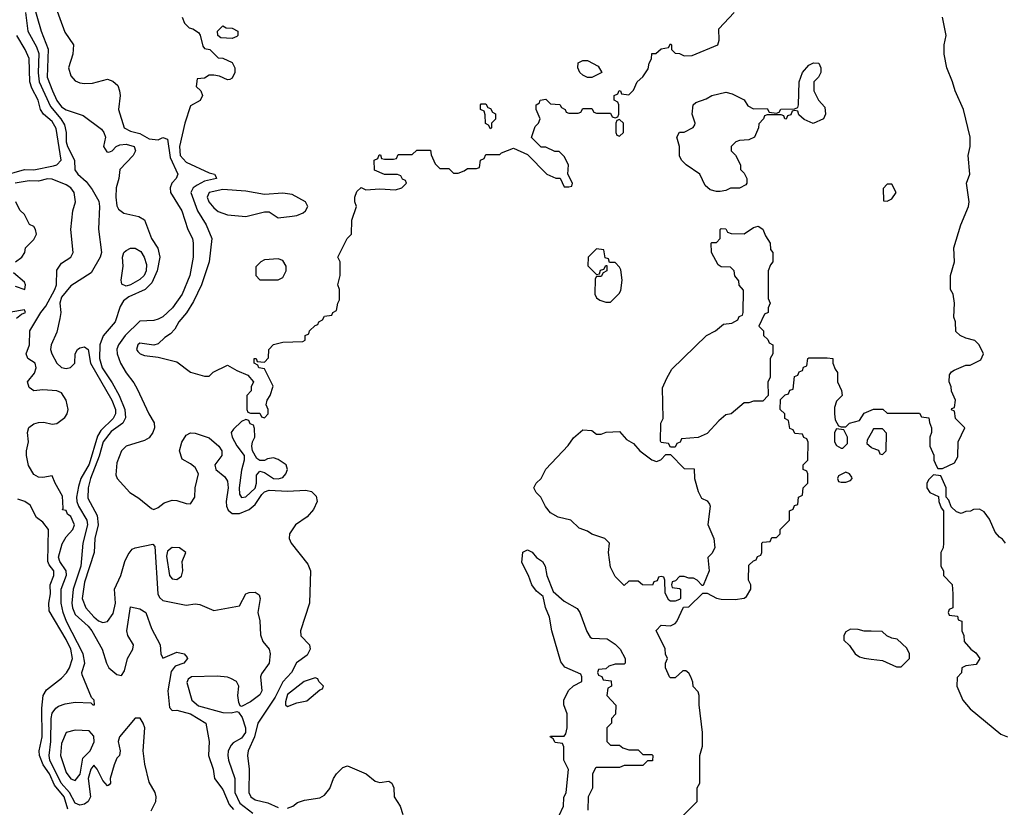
# Model space of a CAD drawing. Header units: inches. Extents: x 1793402 to 1900366, y 320852 to 470679.
# Tile 532 of 604: x 1886309 to 1890578, y 396505 to 399919. Entities that reach past the tile are written whole.
import ezdxf

# ---------------------------------------------------------------- set-up
doc = ezdxf.new("R2010")
doc.units = ezdxf.units.IN
doc.header["$MEASUREMENT"] = 0
doc.layers.add('B8389', color=7, linetype='Continuous')
doc.layers.add('B8399', color=7, linetype='Continuous')

msp = doc.modelspace()

# ---------------------------------------------------------------- linework, layer by layer
at = {"layer": 'B8389', "color": 4}
for points, elevation in [([(1886365.2, 400000), (1886401.7, 399870), (1886431.9, 399791.9), (1886428.3, 399670), (1886451.1, 399610), (1886470, 399568.5), (1886490, 399541.5), (1886510, 399527.7), (1886583.9, 399503.9), (1886664.1, 399444.1), (1886674.3, 399430), (1886680.3, 399410), (1886673, 399370), (1886686.1, 399346.1), (1886695.3, 399344.7), (1886710, 399350.7), (1886726.6, 399370), (1886743.3, 399376.7), (1886770, 399379.7), (1886805.5, 399370), (1886810.6, 399350), (1886800.5, 399330), (1886742.8, 399270), (1886739.1, 399230), (1886727.2, 399190), (1886725.3, 399150), (1886730, 399112), (1886738, 399098), (1886759.8, 399079.8), (1886826, 399066), (1886850, 399051), (1886880.7, 398970), (1886908.4, 398928.4), (1886916.4, 398890), (1886904.9, 398830), (1886881.6, 398778.4), (1886853, 398750), (1886781.7, 398718.3), (1886759.1, 398700.9), (1886744.7, 398675.3), (1886723.6, 398610), (1886671.4, 398548.6), (1886656, 398510), (1886655.4, 398450), (1886666.7, 398410), (1886710, 398345.3), (1886740.2, 398290), (1886764.5, 398230), (1886767.1, 398192.9), (1886756.5, 398170), (1886705.2, 398134.8), (1886670.2, 398090), (1886653.5, 398026.5), (1886615.6, 397930), (1886605.2, 397890), (1886605, 397844.9), (1886644.6, 397770), (1886649.1, 397730), (1886634.6, 397670), (1886631.5, 397610), (1886590, 397481.2), (1886580.3, 397410), (1886595.8, 397370), (1886630, 397330.4), (1886650, 397314), (1886670, 397306.4), (1886690, 397310.7), (1886714.6, 397345.4), (1886724.4, 397390), (1886719.3, 397450), (1886747.2, 397510), (1886764.7, 397570), (1886779.3, 397600.7), (1886796, 397624), (1886809.2, 397630), (1886885.5, 397645.5), (1886895, 397635), (1886907.3, 397430), (1886914.6, 397414.6), (1886930, 397402), (1887030, 397380.7), (1887070, 397386.8), (1887090, 397384), (1887150, 397358.8), (1887261.2, 397378.8), (1887289.2, 397430), (1887303.9, 397436.1), (1887330, 397437.3), (1887346.8, 397426.8), (1887350.8, 397410), (1887341, 397350), (1887350, 397314), (1887352.8, 397252.8), (1887363.4, 397223.4), (1887391, 397190), (1887394.8, 397170), (1887390.5, 397129.5), (1887356.8, 397083.2), (1887353.4, 397070), (1887359.3, 397010), (1887350, 396993.2), (1887310, 396962.9), (1887270, 396942), (1887264.7, 396944.7), (1887259, 396959), (1887254.5, 396990), (1887259.3, 397030), (1887249, 397050), (1887223.9, 397063.9), (1887209.6, 397069.6), (1887165.8, 397074.2), (1887054, 397070), (1887039.9, 397060.1), (1887033.7, 397046.3), (1887055.8, 396970), (1887084.7, 396944.7), (1887190, 396915.8), (1887225.8, 396914.2), (1887250, 396921), (1887257.3, 396917.3), (1887274.1, 396894.1), (1887287.5, 396850), (1887287.3, 396830), (1887270, 396804.2), (1887234.7, 396785.3), (1887225.3, 396774.7), (1887213.4, 396750), (1887211.5, 396730), (1887213.8, 396710), (1887241.1, 396630), (1887241, 396570), (1887263.3, 396523.3), (1887319.4, 396479.4)], 216), ([(1886455.1, 400000), (1886504.8, 399864.8), (1886541.6, 399810), (1886539.3, 399770), (1886520.4, 399710), (1886530, 399676), (1886550, 399654), (1886570, 399644.9), (1886590, 399642), (1886624.5, 399644.5), (1886690, 399660.7), (1886713.2, 399653.2), (1886734.4, 399634.4), (1886742, 399610), (1886744.9, 399590), (1886737.1, 399530), (1886762.6, 399450), (1886790, 399435.5), (1886830, 399426.2), (1886870, 399402.3), (1886910, 399398.7), (1886930, 399407.7), (1886950, 399401), (1886961, 399321), (1886994.8, 399250), (1886986.8, 399230), (1886968, 399210), (1886961.6, 399190), (1886963.1, 399170), (1887012, 399090), (1887038.4, 399010), (1887057.6, 398970), (1887061.3, 398950), (1887061.1, 398890), (1887047.2, 398810), (1887013.7, 398730), (1886972, 398670), (1886930, 398631.6), (1886910, 398620.5), (1886890, 398615.1), (1886830, 398611.6), (1886766.3, 398550), (1886737.4, 398510), (1886730.5, 398490.5), (1886731.8, 398470), (1886746.3, 398430), (1886770, 398388), (1886804.5, 398344.5), (1886818.9, 398318.9), (1886868.5, 398210), (1886891.9, 398171.9), (1886894, 398150), (1886886.4, 398130), (1886870, 398106.6), (1886850, 398095.6), (1886771, 398070), (1886750.6, 398050), (1886730, 397998), (1886726.2, 397946.2), (1886731, 397930), (1886786, 397870), (1886825.2, 397845.2), (1886879.8, 397799.8), (1886890, 397796), (1886910, 397804.9), (1886934.7, 397825.2), (1886970, 397837), (1886990, 397834.9), (1887030, 397821.3), (1887050, 397820.5), (1887067.8, 397850), (1887069.7, 397890), (1887083.6, 397950), (1887070, 397978), (1887050, 397994.5), (1887013.6, 398013.6), (1887002, 398050), (1887012.5, 398087.5), (1887030, 398118.8), (1887050, 398128), (1887070, 398126.4), (1887130, 398106.4), (1887172.7, 398070), (1887185.5, 398050), (1887184.9, 398030), (1887154.9, 397990), (1887159.3, 397970), (1887198.2, 397938.2), (1887210, 397918.8), (1887212.2, 397890), (1887204.5, 397830), (1887206.2, 397810), (1887213.2, 397793.2), (1887230, 397778), (1887262, 397778), (1887303.3, 397796.7), (1887330, 397817), (1887358.5, 397861.5), (1887370, 397872.1), (1887390, 397880.2), (1887470, 397875.2), (1887550, 397880.2), (1887574.4, 397874.4), (1887593.7, 397853.7), (1887598.8, 397830), (1887583.3, 397796.7), (1887555.4, 397764.6), (1887504.6, 397730), (1887478.4, 397690), (1887477.1, 397670), (1887485.5, 397650), (1887558.6, 397558.5), (1887570.4, 397530), (1887565.7, 397390), (1887526.3, 397270), (1887528.2, 397248.2), (1887564.9, 397210), (1887567.8, 397190), (1887555.4, 397164.6), (1887509.3, 397130.7), (1887487.1, 397090), (1887450, 397049.7), (1887416.9, 396983.1), (1887340.9, 396870), (1887326.7, 396810), (1887300.2, 396750), (1887296.9, 396730), (1887304.2, 396670), (1887301.8, 396570), (1887310.4, 396550), (1887330, 396536.9), (1887385.1, 396525.1), (1887430, 396504.9)], 224), ([(1886334, 399950), (1886344.9, 399870), (1886381.3, 399801.3), (1886391.9, 399771.9), (1886389.3, 399689.3), (1886393.4, 399650), (1886442.3, 399542.3), (1886487.8, 399490), (1886503.2, 399463.2), (1886510.3, 399430), (1886510.4, 399390), (1886515.8, 399370), (1886547.2, 399310), (1886548.4, 399268.4), (1886560.7, 399250), (1886597.8, 399217.7), (1886622.9, 399182.9), (1886652, 399132), (1886654.9, 399110), (1886650.6, 399010.6), (1886664, 398910), (1886657.3, 398890), (1886618.5, 398821.5), (1886530, 398766), (1886490, 398717), (1886483.6, 398690), (1886487.4, 398650), (1886483.7, 398623.7), (1886470, 398564), (1886446, 398510), (1886443.1, 398490), (1886448.7, 398470), (1886470, 398430.8), (1886490, 398410.8), (1886510, 398406.8), (1886528.9, 398411.1), (1886548, 398430), (1886549.2, 398470), (1886559, 398490), (1886570, 398497.3), (1886590, 398500.7), (1886606, 398490), (1886616.5, 398430), (1886708.9, 398270), (1886724, 398230), (1886724.6, 398210), (1886714.9, 398190), (1886660.9, 398139), (1886646.7, 398113.3), (1886610, 397992), (1886574, 397930), (1886564.1, 397895.9), (1886555.5, 397850), (1886557.3, 397830), (1886564.4, 397810), (1886600.3, 397750), (1886603.2, 397730), (1886583.1, 397650), (1886574.2, 397550), (1886540.2, 397450), (1886534.7, 397390), (1886537.3, 397370), (1886550, 397341.6), (1886606.4, 397290), (1886621.3, 397270), (1886666.4, 397190), (1886684.9, 397130), (1886695.5, 397110), (1886730, 397080.7), (1886750, 397076), (1886762.9, 397097.1), (1886776.9, 397150), (1886799.5, 397190), (1886802.7, 397210), (1886777.2, 397250), (1886773.2, 397270), (1886790, 397374), (1886830, 397366), (1886856, 397350), (1886880.5, 397280.5), (1886918, 397210), (1886921, 397170), (1886930, 397152), (1886990, 397178), (1887022, 397170), (1887034.4, 397154.4), (1887036, 397150), (1887021, 397130), (1886983, 397117), (1886966, 397094), (1886950.5, 397010.5), (1886958, 396938), (1886970, 396924.7), (1886990, 396926), (1887050, 396910.3), (1887116, 396870), (1887130.6, 396790), (1887127.7, 396730), (1887147.3, 396670), (1887154, 396630), (1887190, 396582.8), (1887217, 396517), (1887236.1, 396496.1)], 212), ([(1887014, 399930), (1887023.6, 399903.6), (1887043.6, 399883.6), (1887059.6, 399879.6), (1887083.6, 399863.6), (1887091.6, 399851.6), (1887103.6, 399803.6), (1887110, 399794), (1887134, 399790), (1887170, 399754), (1887190, 399752), (1887230, 399734), (1887242, 399710), (1887242, 399690), (1887230, 399666), (1887219.6, 399660.4), (1887210, 399658), (1887174.6, 399674.6), (1887150, 399678), (1887130, 399678), (1887110, 399666), (1887078, 399662), (1887074, 399630), (1887094, 399610), (1887102, 399590), (1887091.1, 399568.9), (1887050, 399546), (1887024.9, 399470), (1887002.3, 399370), (1887005.3, 399330), (1887030, 399300.9), (1887130, 399254.9), (1887154, 399250), (1887159.6, 399239.6), (1887162, 399230), (1887110, 399218.7), (1887078.2, 399201.8), (1887061.6, 399190), (1887050.4, 399170), (1887079.5, 399090), (1887118, 399030), (1887141.6, 398970), (1887130.5, 398870), (1887097.1, 398770), (1887062.8, 398697.3), (1887031.7, 398648.3), (1886999.3, 398610), (1886982, 398578), (1886963, 398557), (1886938.5, 398541.5), (1886910, 398514), (1886890, 398508.7), (1886830, 398517.2), (1886821, 398510), (1886816, 398490), (1886821.4, 398481.4), (1886832, 398470), (1886850, 398462.8), (1886910, 398456), (1886990, 398436), (1887050, 398391.3), (1887110, 398374), (1887130, 398374), (1887148.4, 398391.6), (1887210, 398422), (1887250, 398398), (1887298, 398378), (1887322, 398350), (1887312.7, 398327.3), (1887312, 398310), (1887294, 398290), (1887294, 398230), (1887298, 398218), (1887310, 398214), (1887350, 398214), (1887358, 398198), (1887370, 398194), (1887386, 398210), (1887386, 398230), (1887378, 398250), (1887382, 398270), (1887395.3, 398290), (1887408, 398330), (1887370, 398406), (1887346, 398410), (1887342, 398422), (1887326, 398430), (1887326, 398450), (1887334, 398450), (1887338, 398438), (1887370, 398434), (1887387.3, 398452.7), (1887388.7, 398490), (1887410, 398511.3), (1887450, 398522), (1887536.4, 398523.6), (1887546, 398530), (1887546, 398550), (1887562, 398558), (1887566, 398570), (1887590, 398594), (1887602, 398598), (1887606, 398610), (1887622, 398618), (1887630, 398634), (1887662, 398638), (1887666, 398650), (1887682, 398658), (1887688, 398690), (1887695.3, 398704.7), (1887695.3, 398750), (1887688.7, 398770), (1887698, 398810), (1887698, 398870), (1887688, 398890), (1887728.7, 398970), (1887748, 398990), (1887749.2, 399050), (1887768.7, 399110), (1887762, 399130), (1887762, 399150), (1887770, 399174), (1887790, 399192), (1887810, 399182), (1887870, 399186), (1887938, 399182), (1887966, 399190), (1887986, 399210), (1887982, 399222), (1887968, 399228), (1887962, 399242), (1887947.3, 399247.3), (1887890, 399248), (1887847.3, 399267.3), (1887846, 399310), (1887862, 399318), (1887867.3, 399332.7), (1887872.7, 399332.7), (1887878, 399318), (1887890, 399314), (1887930, 399314), (1887942, 399318), (1887950, 399334), (1888010, 399334), (1888030, 399354), (1888090, 399354), (1888092.7, 399332.7), (1888110, 399294), (1888130, 399274), (1888170, 399274), (1888190, 399254), (1888210, 399254), (1888236.4, 399263.6), (1888250, 399274), (1888290, 399274), (1888302, 399278), (1888306, 399310), (1888322, 399318), (1888330, 399334), (1888390, 399334), (1888398, 399342), (1888450, 399362), (1888510, 399334), (1888594, 399250), (1888632.7, 399232.7), (1888652, 399232), (1888670, 399194), (1888690, 399194), (1888702, 399198), (1888706, 399210), (1888686, 399250), (1888688, 399290), (1888670, 399326), (1888647.3, 399347.3), (1888628.4, 399348.4), (1888590, 399366), (1888570, 399366), (1888528.4, 399408.4), (1888544, 399456), (1888558, 399470), (1888566, 399490), (1888548, 399530), (1888548, 399550), (1888562, 399558), (1888566, 399570), (1888590, 399574), (1888610, 399554), (1888650, 399552), (1888658, 399538), (1888674, 399530), (1888678, 399518), (1888690, 399514), (1888730, 399514), (1888742, 399518), (1888750, 399534), (1888790, 399534), (1888798, 399518), (1888810, 399514), (1888870, 399514), (1888878, 399498), (1888890, 399494), (1888902, 399498), (1888906, 399510), (1888906, 399550), (1888902, 399562), (1888886, 399570), (1888886, 399590), (1888902, 399598), (1888908.4, 399611.6), (1888914, 399610), (1888918, 399598), (1888950, 399594), (1888970, 399614), (1888986, 399650), (1889010, 399672), (1889033.6, 399706.4), (1889038, 399730), (1889048, 399750), (1889050, 399772), (1889067.3, 399772.7), (1889090, 399792), (1889122, 399798), (1889130, 399814), (1889134, 399810), (1889134, 399790), (1889150, 399774), (1889170, 399772), (1889190, 399762), (1889223.6, 399763.6), (1889335.3, 399810), (1889342, 399830), (1889340.4, 399879.6), (1889406, 399950)], 228), ([(1886230, 399241.3), (1886330, 399269.6), (1886370, 399267.8), (1886454.9, 399285.1), (1886470.2, 399289.8), (1886488.5, 399310), (1886466.7, 399446.7), (1886450, 399478), (1886412, 399510), (1886399, 399530), (1886388.9, 399570), (1886361.5, 399621.5), (1886353.2, 399650), (1886350, 399751), (1886333.1, 399790), (1886296.5, 399850)], 208), ([(1886878.8, 396490), (1886898.8, 396530), (1886901, 396550), (1886896, 396570), (1886870, 396614), (1886851.6, 396691.6), (1886844.7, 396750), (1886850.8, 396850), (1886844.7, 396870), (1886831.1, 396891.1), (1886810, 396892), (1886742, 396810), (1886735.3, 396790), (1886744, 396750), (1886742, 396730), (1886730, 396718), (1886718, 396690), (1886701.2, 396630), (1886702, 396610), (1886697.2, 396602.8), (1886690, 396598), (1886670, 396621), (1886644.9, 396670), (1886630, 396687.3), (1886617, 396670), (1886605.6, 396630), (1886616.3, 396550), (1886606, 396530), (1886590, 396519), (1886570, 396514.3), (1886550, 396523.1), (1886525.4, 396570), (1886488.6, 396610), (1886439.7, 396710), (1886437.2, 396730), (1886444.2, 396790), (1886446, 396890), (1886450, 396912.7), (1886465.3, 396934.8), (1886476.7, 396943.3), (1886506.6, 396953.4), (1886550, 396961.6), (1886618, 396958), (1886626, 396950), (1886634, 396950), (1886632, 396970), (1886621, 396981), (1886579.6, 397079.6), (1886578, 397090), (1886590.8, 397130), (1886583.7, 397170), (1886512.6, 397310), (1886497.3, 397350), (1886489, 397390), (1886489.1, 397450), (1886511.7, 397511.7), (1886510.3, 397530.3), (1886482.3, 397570), (1886477.4, 397590), (1886493.3, 397646.7), (1886510, 397677.2), (1886538.8, 397710), (1886546.8, 397730), (1886530, 397766), (1886516.3, 397776.3), (1886510, 397791.3), (1886494, 397794), (1886498, 397802), (1886494.4, 397854.4), (1886462.8, 397910), (1886450, 397942), (1886410, 397934), (1886390, 397936.3), (1886370, 397947.3), (1886346.5, 397986.5), (1886337.8, 398030), (1886337.8, 398050), (1886347.6, 398090), (1886343.1, 398130), (1886349, 398151), (1886370, 398167), (1886390, 398173.6), (1886414, 398174), (1886450, 398165.2), (1886470, 398169.2), (1886505.2, 398194.8), (1886514.8, 398210), (1886518.8, 398230), (1886510.7, 398270), (1886490, 398301), (1886470, 398310.7), (1886410, 398314.8), (1886370, 398311), (1886350, 398324.7), (1886342.8, 398350), (1886373.7, 398386.3), (1886381, 398410), (1886376, 398430), (1886344.7, 398450), (1886337.3, 398470), (1886352.2, 398510), (1886352.4, 398570), (1886400.3, 398650), (1886422.8, 398677.3), (1886461.8, 398750), (1886468.2, 398770), (1886470, 398832.7), (1886490, 398863.6), (1886530.6, 398890), (1886540.7, 398910), (1886530.7, 399010), (1886539.1, 399090), (1886550.6, 399130), (1886545.5, 399170), (1886530.5, 399190), (1886510, 399203.7), (1886450, 399228), (1886430, 399229.1), (1886390, 399219.5), (1886350, 399220.9), (1886290, 399210.4)], 208), ([(1886291.3, 398870), (1886318, 398890), (1886332, 398910), (1886334, 398930), (1886370, 398966), (1886382, 398990), (1886378, 399010), (1886370, 399022), (1886351.3, 399031.3), (1886330, 399074), (1886310, 399094), (1886292, 399130)], 204), ([(1886290, 398764), (1886330.9, 398749.1), (1886334.8, 398770), (1886330, 398782), (1886282, 398822)], 204), ([(1886294.8, 398625.2), (1886316.9, 398643.1), (1886334.8, 398650), (1886330, 398662), (1886270, 398651.3)], 204), ([(1889170, 396454), (1889246, 396530), (1889246, 396590), (1889258, 396610), (1889258, 396730), (1889268.7, 396770), (1889269, 396830), (1889255.3, 396950), (1889255.3, 396990), (1889250, 397006), (1889228.4, 397028.4), (1889227.3, 397047.3), (1889218, 397070), (1889210, 397086), (1889196.4, 397096.4), (1889183.6, 397096.4), (1889150, 397066), (1889130, 397066), (1889126, 397070), (1889108, 397110), (1889108, 397130), (1889118, 397150), (1889108.9, 397168.9), (1889107.3, 397192.7), (1889068.4, 397271.6), (1889090, 397294), (1889130, 397292), (1889150, 397302), (1889158, 397310), (1889187.3, 397372.7), (1889210, 397374), (1889270, 397434), (1889290, 397434), (1889330, 397411), (1889350, 397406.8), (1889410, 397406), (1889450, 397412), (1889460.4, 397419.6), (1889478, 397450), (1889478, 397470), (1889468.7, 397490), (1889470, 397554), (1889490, 397574), (1889502, 397578), (1889507.3, 397592.7), (1889522, 397598), (1889526, 397610), (1889526, 397650), (1889530, 397654), (1889562, 397658), (1889570, 397674), (1889590, 397674), (1889606, 397690), (1889606, 397710), (1889646, 397750), (1889646, 397790), (1889662, 397798), (1889667.3, 397812.7), (1889682, 397818), (1889686, 397850), (1889702, 397858), (1889706, 397890), (1889726, 397910), (1889726, 397950), (1889722, 397962), (1889706, 397970), (1889706, 397990), (1889726, 398010), (1889727.3, 398087.3), (1889722, 398102), (1889708, 398108), (1889702, 398122), (1889670, 398126), (1889662, 398142), (1889647.3, 398147.3), (1889642, 398182), (1889626, 398190), (1889626, 398210), (1889606, 398230), (1889607.3, 398272.7), (1889627.3, 398292.7), (1889642, 398298), (1889647.3, 398312.7), (1889662, 398318), (1889667.3, 398372.7), (1889682, 398378), (1889688, 398392), (1889702, 398398), (1889707.3, 398412.7), (1889722, 398418), (1889726, 398450), (1889730, 398454), (1889810, 398454), (1889834, 398450), (1889834, 398430), (1889843.6, 398403.6), (1889854, 398390), (1889854, 398350), (1889871.6, 398311.6), (1889874, 398290), (1889850, 398266), (1889842, 398238), (1889841, 398210), (1889844.7, 398184.7), (1889858, 398158), (1889870, 398154), (1889890, 398154), (1889906, 398170), (1889950, 398182), (1889970, 398214), (1890000, 398227)], 224), ([(1890000, 398127.2), (1889983.6, 398096.4), (1889982, 398082), (1890000, 398066.7)], 224), ([(1886517.5, 396497.5), (1886501.2, 396550), (1886460.6, 396600.6), (1886437.8, 396650), (1886410.2, 396690), (1886395.5, 396730), (1886393.8, 396750), (1886406.5, 396810), (1886404.6, 396935.4), (1886410.4, 396990), (1886425.7, 397014.3), (1886490, 397065.6), (1886511.7, 397088.3), (1886524.4, 397110), (1886537.6, 397150), (1886530.2, 397190), (1886510, 397232.7), (1886436.1, 397356.1), (1886434.9, 397390), (1886442.6, 397430), (1886441.3, 397470), (1886457, 397510), (1886456.5, 397530), (1886436.3, 397556.3), (1886431.6, 397570), (1886433.4, 397710), (1886410, 397741), (1886381.6, 397761.6), (1886354.9, 397814.9), (1886331.3, 397830), (1886300.5, 397840.5)], 204), ([(1888648, 396470), (1888666, 396510), (1888667.3, 396547.3), (1888678, 396570), (1888688.4, 396668.4), (1888668, 396710), (1888667.3, 396767.3), (1888662, 396782), (1888630, 396786), (1888622, 396802), (1888608, 396810), (1888610, 396814), (1888670, 396814), (1888676.4, 396823.6), (1888682, 396850), (1888682, 396910), (1888668, 396950), (1888668, 396970), (1888688.9, 397011.1), (1888710, 397032), (1888746, 397050), (1888746, 397070), (1888742, 397082), (1888672.9, 397112.9), (1888655.5, 397135.5), (1888615.3, 397270), (1888605.2, 397330), (1888588.9, 397371.1), (1888579, 397419), (1888550, 397442), (1888529.6, 397469.6), (1888515.1, 397510), (1888486.6, 397566.6), (1888489.6, 397610.4), (1888510, 397621), (1888530, 397611), (1888550, 397587.3), (1888576, 397570), (1888586.8, 397550), (1888594.8, 397510), (1888621, 397441), (1888670, 397398), (1888726.4, 397366.4), (1888738, 397350), (1888767.1, 397267.1), (1888782.8, 397242.8), (1888790, 397238), (1888855.3, 397235.3), (1888890, 397212), (1888912, 397190), (1888934, 397150), (1888934, 397130), (1888930, 397126), (1888890, 397126), (1888863.6, 397116.4), (1888850, 397106), (1888818, 397102), (1888814, 397090), (1888818, 397078), (1888832.7, 397072.7), (1888838, 397058), (1888872.7, 397052.7), (1888874, 397030), (1888858, 397022), (1888854, 396990), (1888892.7, 396947.3), (1888891.6, 396908.4), (1888874, 396890), (1888874, 396870), (1888854, 396850), (1888854, 396790), (1888870, 396774), (1888910, 396774), (1888923.6, 396763.6), (1888950, 396754), (1888990, 396754), (1889010, 396734), (1889050, 396734), (1889054, 396730), (1889052.7, 396707.3), (1889030, 396706), (1889010, 396686), (1888930, 396686), (1888910, 396678), (1888810, 396678), (1888805.4, 396674.6), (1888792, 396650), (1888791.6, 396588.4), (1888774, 396550), (1888772.7, 396492.7)], 224), ([(1890000, 397268.1), (1889970, 397268.7), (1889943.6, 397276.4), (1889910, 397278), (1889890, 397266), (1889882, 397250), (1889882, 397230), (1889906.4, 397206.4), (1889930.9, 397170.9), (1889950, 397158), (1889970, 397151), (1890000, 397147.6)], 224), ([(1887470, 396501.6), (1887492.7, 396510), (1887513.4, 396526.6), (1887543.7, 396536.3), (1887610, 396546.8), (1887630, 396558), (1887654, 396586), (1887668.7, 396630), (1887682, 396650), (1887710, 396678), (1887730, 396684.7), (1887810.9, 396650.9), (1887850, 396618), (1887870, 396612), (1887910, 396618), (1887922, 396610), (1887931.3, 396590), (1887932, 396550), (1887958, 396510), (1887970, 396474)], 224)]:
    msp.add_lwpolyline(points, dxfattribs=dict(at, elevation=elevation))
for points, elevation in [([(1887230, 399838), (1887180.4, 399840.4), (1887168, 399850), (1887166, 399870), (1887190, 399892), (1887203.6, 399883.6), (1887230, 399882), (1887254, 399870), (1887254, 399850), (1887250, 399846)], 228), ([(1888770, 399668), (1888750, 399678), (1888738, 399690), (1888728.7, 399710), (1888730, 399732), (1888750, 399742), (1888770, 399742), (1888816.9, 399716.9), (1888832, 399690), (1888790, 399668)], 228), ([(1889748.4, 399468.4), (1889710, 399486), (1889687.3, 399507.3), (1889682, 399522), (1889670, 399526), (1889658, 399522), (1889652.7, 399507.3), (1889638, 399502), (1889632, 399488), (1889626, 399490), (1889622, 399502), (1889610, 399506), (1889550, 399506), (1889538, 399502), (1889534, 399490), (1889512.7, 399467.3), (1889512, 399450), (1889494, 399410), (1889470, 399398), (1889430, 399395.3), (1889414, 399390), (1889394, 399370), (1889394, 399350), (1889411.6, 399331.6), (1889434, 399290), (1889434, 399270), (1889450, 399254), (1889462, 399230), (1889462, 399210), (1889456.9, 399203.1), (1889430, 399189), (1889390, 399188.7), (1889370, 399178), (1889345.4, 399174.6), (1889330, 399174), (1889302, 399182), (1889280.2, 399200.2), (1889258, 399250), (1889198, 399290), (1889178, 399310), (1889169.1, 399329.1), (1889168.9, 399368.9), (1889158, 399410), (1889170, 399432), (1889190, 399432), (1889228.4, 399451.6), (1889236.4, 399463.6), (1889238, 399470), (1889224, 399510), (1889228.7, 399550), (1889240.2, 399559.8), (1889284.7, 399575.3), (1889310, 399590.8), (1889370, 399604.7), (1889398, 399598), (1889450, 399572), (1889466, 399546), (1889490, 399532), (1889550, 399534), (1889558, 399518), (1889590, 399514), (1889602, 399518), (1889608.9, 399531.1), (1889667.3, 399532.7), (1889682, 399538), (1889686, 399550), (1889688.7, 399650), (1889702, 399690), (1889730, 399722), (1889750, 399732), (1889774, 399730), (1889782, 399710), (1889782, 399690), (1889772, 399670), (1889752, 399650), (1889752, 399610), (1889772, 399570), (1889799.6, 399539.6), (1889802, 399510), (1889794, 399490)], 224), ([(1888350, 399446), (1888342, 399462), (1888328.4, 399468.4), (1888327.3, 399507.3), (1888322, 399522), (1888306, 399530), (1888306, 399550), (1888310, 399554), (1888330, 399554), (1888338, 399538), (1888350, 399534), (1888358, 399518), (1888371.6, 399511.6), (1888371.6, 399488.4), (1888354, 399470), (1888354, 399450)], 228), ([(1888910, 399486), (1888898, 399482), (1888894, 399470), (1888894, 399430), (1888898, 399418), (1888910, 399414), (1888926, 399430), (1888926, 399470)], 228), ([(1887190, 399183.1), (1887130.7, 399170), (1887121.6, 399150), (1887128.4, 399130), (1887150, 399103.8), (1887170, 399088.2), (1887210, 399073), (1887290, 399066), (1887370, 399086.8), (1887390, 399086), (1887430, 399060.7), (1887490, 399067.7), (1887510, 399070.8), (1887537.5, 399082.5), (1887548.7, 399090), (1887558, 399110), (1887548.7, 399130), (1887490, 399160.9), (1887450, 399166.6), (1887370, 399161.6), (1887290, 399176)], 232), ([(1889130, 398066), (1889122, 398082), (1889090, 398086), (1889087.3, 398092.7), (1889088, 398170), (1889098, 398190), (1889096.4, 398323.6), (1889114.6, 398365.4), (1889136.4, 398403.6), (1889286, 398550), (1889326, 398570), (1889360.4, 398599.6), (1889396.4, 398603.6), (1889422, 398618), (1889428, 398632), (1889442, 398638), (1889446, 398650), (1889447.3, 398747.3), (1889428.7, 398768.7), (1889427.3, 398787.3), (1889408.7, 398808.7), (1889406, 398830), (1889390, 398846), (1889350, 398848), (1889336.4, 398856.4), (1889308, 398910), (1889306, 398950), (1889310, 398954), (1889330, 398954), (1889346, 398970), (1889346, 399010), (1889350, 399014), (1889370, 399012), (1889378, 398998), (1889392.7, 398992.7), (1889450, 398991.3), (1889490, 399018), (1889510, 399024.7), (1889530.9, 399010.9), (1889542, 398982), (1889562, 398950), (1889563.6, 398923.6), (1889574, 398910), (1889574, 398870), (1889563.6, 398856.4), (1889554, 398830), (1889554, 398710), (1889562, 398690), (1889554, 398670), (1889554, 398650), (1889538, 398642), (1889514, 398590), (1889534, 398570), (1889534, 398550), (1889552.7, 398532.7), (1889558, 398518), (1889574, 398510), (1889574, 398470), (1889562, 398450), (1889562, 398370), (1889552.7, 398347.3), (1889554, 398290), (1889530, 398266), (1889490, 398266), (1889470, 398258), (1889450, 398258), (1889394, 398210), (1889370, 398206), (1889339.6, 398180.4), (1889290, 398126), (1889250, 398108), (1889178, 398102), (1889172.7, 398087.3), (1889158, 398082), (1889150, 398066)], 224), ([(1886770, 398764.2), (1886752.5, 398772.5), (1886749.6, 398790), (1886758, 398850), (1886754.7, 398890), (1886760.7, 398910), (1886770, 398919.3), (1886790, 398928.7), (1886810, 398928.7), (1886833.8, 398913.8), (1886848.7, 398890), (1886858.4, 398858.4), (1886858, 398830), (1886848.5, 398810), (1886830, 398793), (1886790, 398769.7)], 212), ([(1888810, 398926), (1888774, 398890), (1888772.7, 398852.7), (1888810, 398814), (1888822, 398818), (1888827.3, 398832.7), (1888842, 398838), (1888850, 398854), (1888854, 398854), (1888854, 398830), (1888838, 398822), (1888830, 398806), (1888810, 398806), (1888803.6, 398796.4), (1888802, 398730), (1888810, 398714), (1888823.6, 398703.6), (1888850, 398694), (1888870, 398694), (1888908.4, 398731.6), (1888915.3, 398744.7), (1888921.2, 398790), (1888914.6, 398834.6), (1888910, 398846), (1888890, 398866), (1888866, 398866), (1888862, 398882), (1888847.3, 398887.3), (1888842, 398922)], 228), ([(1887430, 398882), (1887370, 398878), (1887354, 398870), (1887332.7, 398847.3), (1887332, 398810), (1887350, 398792), (1887430, 398791.3), (1887450, 398802), (1887464, 398830), (1887464, 398850), (1887450, 398875.3)], 232), ([(1887290, 398186), (1887270, 398178), (1887235.3, 398144.7), (1887226, 398130), (1887230.8, 398110), (1887250, 398071.3), (1887282, 398030), (1887282, 398010), (1887270, 397966), (1887260.5, 397890), (1887262, 397862), (1887270, 397847.3), (1887290, 397851), (1887330, 397888), (1887336, 397910), (1887335.3, 397944.7), (1887350, 397962), (1887370, 397956), (1887410, 397930.8), (1887430, 397928.4), (1887450, 397934.8), (1887462.7, 397950), (1887469.3, 397970), (1887464, 397990), (1887430, 398013.2), (1887410, 398019.3), (1887384, 398016), (1887370, 398008.7), (1887350, 398008), (1887336.4, 398016.4), (1887318, 398050), (1887315.3, 398070), (1887318, 398090), (1887328, 398110), (1887327.3, 398147.3), (1887322, 398162), (1887308, 398168), (1887302, 398182)], 228), ([(1888810, 398122), (1888830, 398122), (1888851.6, 398131.6), (1888910, 398134), (1888939.6, 398099.6), (1888970, 398082), (1888998, 398050), (1889050, 398011.3), (1889070, 398004.7), (1889088.4, 398011.6), (1889110, 398034), (1889130, 398034), (1889190, 397974), (1889232.7, 397972.7), (1889234, 397930), (1889250, 397874), (1889265.4, 397845.4), (1889290, 397834), (1889299.6, 397819.6), (1889302, 397810), (1889291.6, 397731.6), (1889318, 397670), (1889322, 397630), (1889310, 397606), (1889292.7, 397587.3), (1889298, 397530), (1889272.7, 397467.3), (1889267.3, 397467.3), (1889246, 397490), (1889230, 397498), (1889210, 397498), (1889190, 397506), (1889170, 397506), (1889152.7, 397487.3), (1889138, 397482), (1889134, 397470), (1889138, 397458), (1889170, 397454), (1889174, 397450), (1889174, 397410), (1889170, 397406), (1889150, 397398), (1889130, 397398), (1889123.1, 397403.1), (1889107.3, 397432.7), (1889106, 397490), (1889102, 397502), (1889090, 397506), (1889078, 397502), (1889072.7, 397487.3), (1889058, 397482), (1889052, 397468), (1889008.9, 397468.9), (1888990, 397486), (1888950, 397486), (1888930, 397466), (1888890, 397506), (1888870, 397546), (1888862, 397610), (1888866, 397650), (1888846, 397670), (1888790, 397688.7), (1888770, 397702), (1888734.6, 397714.6), (1888698, 397750), (1888643.2, 397763.2), (1888610, 397782), (1888589.1, 397809.1), (1888568.9, 397848.9), (1888548, 397870), (1888538, 397890), (1888548, 397910), (1888569.3, 397930.7), (1888589.4, 397970.6), (1888686.3, 398073.7), (1888710, 398106), (1888750, 398141), (1888790, 398138)], 224), ([(1889850, 398146), (1889842, 398130), (1889842, 398090), (1889850, 398074), (1889870, 398062), (1889878, 398062), (1889898, 398082), (1889898, 398110), (1889882, 398142)], 224), ([(1889890, 397958), (1889858, 397942), (1889854, 397930), (1889858, 397918), (1889870, 397914), (1889890, 397914), (1889910, 397922), (1889918, 397930), (1889916.4, 397936.4), (1889906, 397950)], 224), ([(1886970, 397631.8), (1886950, 397615.1), (1886945.8, 397594.2), (1886959.1, 397510), (1886970, 397496), (1886990, 397492.9), (1887010, 397507), (1887015.8, 397530), (1887013.6, 397570), (1887029.3, 397610), (1887001.2, 397630)], 224), ([(1887590, 397066), (1887542, 397050), (1887470, 396994), (1887462, 396962), (1887462, 396950), (1887470, 396942), (1887510, 396958), (1887553.6, 396966.4), (1887610, 397014), (1887622, 397018), (1887626, 397030), (1887606, 397050), (1887602, 397062)], 228), ([(1886550, 396839.3), (1886510.6, 396829.4), (1886490, 396782), (1886485.7, 396730), (1886510, 396656), (1886530, 396628.4), (1886550, 396621.6), (1886571.3, 396648.7), (1886582.5, 396717.5), (1886614, 396750), (1886631.2, 396788.8), (1886630, 396814), (1886610, 396836)], 212)]:
    msp.add_lwpolyline(points, close=True, dxfattribs=dict(at, elevation=elevation))
at = {"layer": 'B8399', "color": 4, "elevation": 224}
for points in [[(1890000, 398227), (1890010, 398231.3), (1890051.6, 398231.6), (1890070, 398214), (1890210, 398214), (1890218, 398198), (1890250, 398194), (1890252.7, 398172.7), (1890262, 398150), (1890262, 398130), (1890254, 398110), (1890254, 398070), (1890271.6, 398031.6), (1890272, 398010), (1890283.6, 397983.6), (1890290, 397974), (1890310, 397974), (1890362, 397998), (1890376.4, 398023.6), (1890378, 398090), (1890406, 398150), (1890366, 398190), (1890362, 398222), (1890348.4, 398228.4), (1890350, 398234), (1890362, 398238), (1890366, 398270), (1890348.4, 398308.4), (1890347.3, 398327.3), (1890338, 398350), (1890340.4, 398379.6), (1890348, 398392), (1890360.4, 398399.6), (1890410, 398422), (1890430, 398422), (1890475.3, 398444.7), (1890488, 398470), (1890468, 398510), (1890450, 398528), (1890410, 398538), (1890386, 398550), (1890367.3, 398567.3), (1890366, 398610), (1890358, 398630), (1890362, 398690), (1890355.3, 398730), (1890344, 398750), (1890344, 398810), (1890361.2, 398870), (1890359, 398930), (1890389, 399030), (1890422.7, 399110), (1890425.2, 399130), (1890414, 399210), (1890428.7, 399250), (1890421.2, 399330), (1890429, 399370), (1890429, 399410), (1890401.2, 399530), (1890364, 399610), (1890353.2, 399650), (1890329, 399710), (1890317.2, 399770), (1890317.2, 399810), (1890325.2, 399850), (1890309.3, 399929.3)], [(1890000, 398066.7), (1890003.6, 398063.6), (1890032.7, 398052.7), (1890038, 398038), (1890050, 398034), (1890066, 398050), (1890067.3, 398127.3), (1890050, 398146), (1890010, 398146), (1890000, 398127.2)], [(1890582, 397650), (1890570, 397668), (1890556.4, 397676.4), (1890538, 397698), (1890513.6, 397753.6), (1890490, 397786), (1890470, 397798), (1890443.6, 397796.4), (1890431.6, 397788.4), (1890410, 397788), (1890390, 397778), (1890370, 397786), (1890347.3, 397807.3), (1890336.4, 397836.4), (1890326, 397850), (1890326, 397890), (1890302, 397942), (1890270, 397946), (1890250, 397926), (1890242, 397910), (1890242, 397890), (1890254, 397870), (1890292.7, 397852.7), (1890294, 397830), (1890303.6, 397803.6), (1890314, 397790), (1890314, 397650), (1890312, 397630), (1890302, 397610), (1890302, 397550), (1890314, 397530), (1890314, 397510), (1890351.6, 397471.6), (1890354, 397430), (1890354, 397370), (1890338, 397362), (1890334, 397350), (1890338, 397338), (1890374, 397334), (1890378, 397318), (1890392.7, 397312.7), (1890394, 397270), (1890402, 397250), (1890403.6, 397223.6), (1890432, 397190), (1890454.4, 397174.4), (1890471, 397150), (1890455.3, 397124.7), (1890410, 397118), (1890394, 397110), (1890391.3, 397088.7), (1890372.7, 397067.3), (1890372, 397030), (1890398, 396970), (1890430, 396931.3), (1890562, 396822), (1890592, 396810)], [(1890000, 397147.6), (1890050, 397142), (1890110, 397114), (1890130, 397114), (1890166, 397150), (1890166, 397170), (1890154.6, 397194.6), (1890113.6, 397233.6), (1890090, 397238), (1890068.4, 397248.4), (1890047.3, 397267.3), (1890000, 397268.1)]]:
    msp.add_lwpolyline(points, dxfattribs=at)
at = {"layer": 'B8399', "color": 4, "elevation": 228}
msp.add_lwpolyline([(1890090, 399206), (1890070, 399206), (1890052.7, 399187.3), (1890054, 399134), (1890070, 399132), (1890090, 399142), (1890108, 399170)], close=True, dxfattribs=at)

doc.saveas('drawing.dxf')
